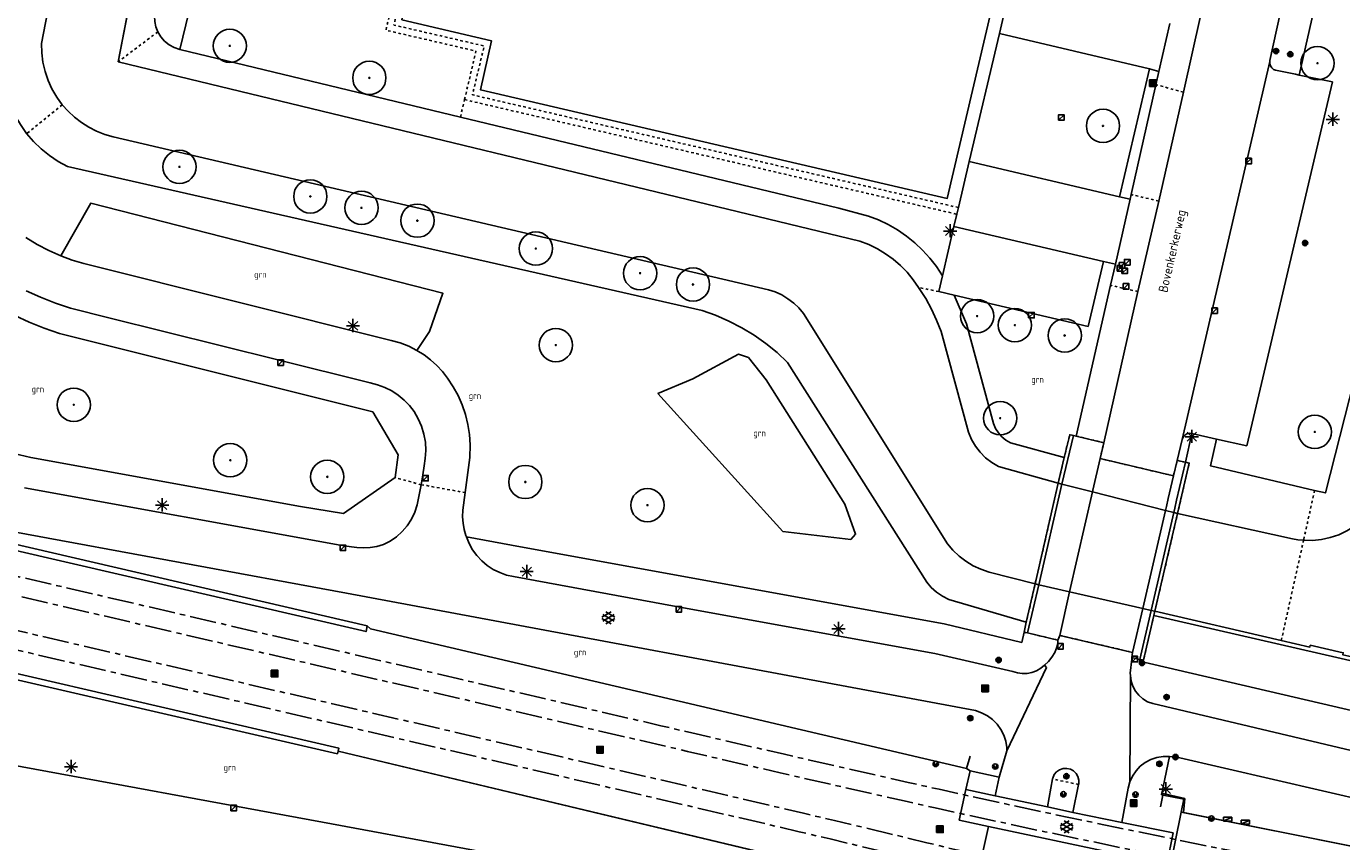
# Model space of a CAD drawing. Header units: metres. Extents: x 116958 to 118326, y 475500 to 477904.
# Tile 993 of 1001: x 117813 to 117913, y 477420 to 477482. Entities that reach past the tile are written whole.
import ezdxf

# ---------------------------------------------------------------- set-up
doc = ezdxf.new("R2010")
doc.units = ezdxf.units.M
doc.header["$LTSCALE"] = 0.2
doc.linetypes.add('AM-AS', pattern=[16, 10, -2, 2, -2])
doc.linetypes.add('MATGRENS', pattern=[2, 1, -1])
doc.layers.get('0').update_dxf_attribs({"color": 6})
for name, color, linetype in [('B-WE-AM-AS_SPOOR_TRAM-G', 252, 'AM-AS'), ('B-WE-GR-BOOM-G', 252, 'Continuous'), ('B-WE-GR-GROENVOORZIENING-GV', 252, 'Continuous'), ('B-WE-GW-WATERGANG_INSTEEK-G', 252, 'Continuous'), ('B-WE-GW-WATERGANG_WATERLIJN-G', 252, 'Continuous'), ('B-WE-IE-MEUBILAIR_WEGMEUBILAIR_LICHTMAST-G', 252, 'Continuous'), ('B-WE-IE-MEUBILAIR_WEGMEUBILAIR_VERKEERSBORD-PAAL', 252, 'Continuous'), ('B-WE-IE-MEUBILAIR_WEGMEUBILAIR_VERKEERSLICHT-G', 252, 'Continuous'), ('B-WE-IE-TERREINAFSCHEIDING_KUNSTMATIG_HEKWERK-G', 252, 'HEKWERK'), ('B-WE-KL-DATA_KAST-G', 90, 'Continuous'), ('B-WE-KW-KUNSTWERK_KADEMUUR-GV', 252, 'Continuous'), ('B-WE-KW-KUNSTWERK_LANDHOOFD-GV', 252, 'Continuous'), ('B-WE-KW-KUNSTWERK_TUNNEL-GV', 252, 'Continuous'), ('B-WE-KW-KUNSTWERK_WALBESCHERMING-GV', 252, 'Continuous'), ('B-WE-OG-BEBOUWING-GV', 252, 'Continuous'), ('B-WE-OG-STRAATNAAM-T35', 3, 'Continuous'), ('B-WE-RI-HWA_KOLK_TROTTOIRKOLK-G', 252, 'Continuous'), ('B-WE-VH-MATERIAALGRENS-G', 252, 'MATGRENS'), ('B-WE-VH-VERHARDING_ASFALT-GV', 252, 'Continuous')]:
    doc.layers.add(name, color=color, linetype=linetype)
doc.styles.get("Standard").update_dxf_attribs({"font": 'isocp.shx'})
doc.linetypes.add('HEKWERK', pattern='A,5,-1,[103,standaard.shx,S=0.5,R=0,X=0,Y=0],-1', length=7)

# ---------------------------------------------------------------- blocks, each defined once
blk = doc.blocks.new('BGTGV')
for p, q in [((0.0197, 0.04605), (-0.0497, 0.00595)), ((0.0433, 0.025), (-0.0433, -0.025)), ((0.0433, -0.025), (-0.0433, 0.025)), ((0.04965, 0.006), (-0.01975, 0.04605)), ((0.01965, -0.046), (-0.0494, -0.00615)), ((0.04955, -0.00605), (-0.0197, -0.046))]:
    blk.add_line(p, q)
blk = doc.blocks.new('BGT_GR')
at = {"insert": (0.043, 0.019), "char_height": 0.1, "attachment_point": 5, "line_spacing_factor": 0.8}
blk.add_mtext('{\\C256;grn}', dxfattribs=at)
blk = doc.blocks.new('CELQ70108')
for p, q in [((-0.62, 0.31), (0.62, 0.31)), ((-0.62, -0.31), (-0.62, 0.31)), ((-0.62, -0.31), (0.62, 0.31)), ((0.62, -0.31), (0.62, 0.31)), ((-0.62, -0.31), (0.62, -0.31))]:
    blk.add_line(p, q)
blk = doc.blocks.new('CELQ211865')
for p, q in [((-0.5, 0), (0.5, 0)), ((0.354, -0.336), (-0.354, 0.336)), ((0.354, 0.336), (-0.354, -0.336)), ((-0.001, 0.526), (0, -0.474))]:
    blk.add_line(p, q)
blk = doc.blocks.new('CELQ201000')
at = {"flags": 128}
for points in [[(-0.25, -0.25), (-0.25, 0.25), (0.25, 0.25), (0.25, -0.25), (-0.25, -0.25)], [(-0.18, -0.18), (-0.18, 0.18), (0.18, 0.18), (0.18, -0.18), (-0.18, -0.18)], [(-0.11, -0.11), (-0.11, 0.11), (0.11, 0.11), (0.11, -0.11), (-0.11, -0.11)], [(-0.041, -0.041), (-0.041, 0.041), (0.041, 0.041), (0.041, -0.041), (-0.041, -0.041)]]:
    blk.add_lwpolyline(points, dxfattribs=at)
blk = doc.blocks.new('Vri')
blk.add_lwpolyline([(-132, 151), (0, -200), (132, 151)])
blk.add_circle((0, 0), 200)
blk = doc.blocks.new('Vb')
blk.add_lwpolyline([(125, -138), (-127, -138), (0, 185), (114, -100), (-71, -100), (0, 100), (56, -60), (-13, -60), (0, -20), (1, 30)])
blk.add_circle((0, 0), 200)
blk = doc.blocks.new('Kvtrot')
blk.add_line((0, -420), (420, 0))
at = {"flags": 128}
blk.add_lwpolyline([(0, -420), (420, -420), (420, 0), (0, 0)], close=True, dxfattribs=at)
blk = doc.blocks.new('Bestboom')
h = blk.add_hatch(color=256)
h.dxf.hatch_style = 1
h.paths.add_polyline_path([(41, 0, 1), (-41, 0, 1)])
for radius in [1260, 41.1]:
    blk.add_circle((0, 0), radius)

msp = doc.modelspace()

# ---------------------------------------------------------------- linework, layer by layer
at = {"layer": 'B-WE-AM-AS_SPOOR_TRAM-G', "flags": 128}
for points in [[(117940.191, 477412.386), (117937.834, 477412.838), (117935.476, 477413.287), (117933.118, 477413.734), (117930.758, 477414.179), (117921.324, 477415.953), (117918.965, 477416.398), (117916.608, 477416.845), (117914.25, 477417.294), (117911.894, 477417.745), (117909.54, 477418.199), (117907.185, 477418.659), (117904.832, 477419.123), (117902.481, 477419.59), (117896.519, 477420.804), (117890.565, 477422.053), (117884.618, 477423.339), (117882.277, 477423.856), (117879.936, 477424.378), (117877.596, 477424.905), (117875.256, 477425.435), (117870.578, 477426.504), (117868.239, 477427.043), (117863.564, 477428.125), (117861.227, 477428.668), (117723.03, 477460.734), (117718.349, 477461.821)], [(117939.921, 477410.976), (117937.564, 477411.428), (117935.208, 477411.877), (117932.85, 477412.324), (117930.492, 477412.769), (117921.058, 477414.543), (117918.699, 477414.988), (117916.34, 477415.435), (117913.982, 477415.884), (117911.624, 477416.335), (117909.266, 477416.791), (117906.909, 477417.251), (117904.554, 477417.715), (117902.197, 477418.184), (117896.228, 477419.399), (117890.266, 477420.65), (117884.312, 477421.937), (117881.967, 477422.456), (117879.622, 477422.978), (117877.28, 477423.505), (117874.938, 477424.035), (117870.256, 477425.106), (117867.917, 477425.645), (117863.24, 477426.727), (117860.903, 477427.27), (117722.706, 477459.336), (117718.025, 477460.423)], [(117984.063, 477393.187), (117981.731, 477393.73), (117979.394, 477394.276), (117977.059, 477394.823), (117974.724, 477395.374), (117972.39, 477395.929), (117970.057, 477396.487), (117967.725, 477397.049), (117965.395, 477397.616), (117959.49, 477399.08), (117953.594, 477400.58), (117947.708, 477402.116), (117945.39, 477402.731), (117943.073, 477403.351), (117940.757, 477403.976), (117938.443, 477404.604), (117933.814, 477405.872), (117931.5, 477406.509), (117929.188, 477407.148), (117919.936, 477409.709), (117917.623, 477410.349), (117915.308, 477410.986), (117912.992, 477411.621), (117910.677, 477412.253), (117908.36, 477412.883), (117906.041, 477413.509), (117903.722, 477414.129), (117901.4, 477414.746), (117895.505, 477416.284), (117889.601, 477417.786), (117883.688, 477419.252), (117881.354, 477419.819), (117879.02, 477420.383), (117876.684, 477420.941), (117874.348, 477421.496), (117872.011, 477422.047), (117869.675, 477422.596), (117867.337, 477423.142), (117864.999, 477423.686), (117717.45, 477457.922)], [(117983.737, 477391.789), (117981.405, 477392.332), (117979.068, 477392.878), (117976.731, 477393.427), (117974.394, 477393.978), (117972.058, 477394.533), (117969.721, 477395.091), (117967.387, 477395.655), (117965.053, 477396.222), (117959.14, 477397.688), (117953.236, 477399.19), (117947.342, 477400.728), (117945.02, 477401.345), (117942.701, 477401.965), (117940.383, 477402.59), (117938.065, 477403.22), (117933.434, 477404.488), (117931.12, 477405.125), (117928.806, 477405.764), (117919.554, 477408.327), (117917.241, 477408.965), (117914.928, 477409.602), (117912.614, 477410.237), (117910.299, 477410.869), (117907.984, 477411.497), (117905.669, 477412.123), (117903.352, 477412.743), (117901.034, 477413.358), (117895.147, 477414.894), (117889.251, 477416.394), (117883.346, 477417.858), (117881.016, 477418.425), (117878.684, 477418.987), (117876.352, 477419.545), (117874.018, 477420.1), (117871.683, 477420.651), (117869.347, 477421.198), (117867.011, 477421.744), (117864.673, 477422.288), (117717.126, 477456.524)]]:
    msp.add_lwpolyline(points, dxfattribs=at)
at = {"layer": 'B-WE-GR-GROENVOORZIENING-GV', "flags": 128}
for points in [[(117907.998, 477500), (117910.865, 477495.253), (117911.838, 477489.995), (117910.777, 477483.457), (117909.515, 477477.89)], [(117828.161, 477488.702), (117827.033, 477488.974), (117824.814, 477479.832)], [(117815.817, 477464.214), (117818.079, 477468.2), (117844.728, 477461.39), (117843.714, 477458.484), (117842.763, 477457.063)], [(117870.46, 477443.358), (117861.001, 477453.795), (117863.643, 477454.902), (117867.09, 477456.785), (117867.846, 477456.512), (117869.197, 477454.837), (117875.145, 477445.428), (117875.947, 477443.153), (117875.581, 477442.763), (117870.46, 477443.358)]]:
    msp.add_lwpolyline(points, dxfattribs=at)
at = {"layer": 'B-WE-GW-WATERGANG_INSTEEK-G', "flags": 128}
for points in [[(117823.157, 477481.159), (117823.008, 477481.536), (117822.922, 477481.932), (117822.901, 477482.336), (117822.945, 477482.739), (117830.702, 477522.662)], [(117817.687, 477511.212), (117811.537, 477480.513), (117811.42, 477479.692), (117811.38, 477478.863), (117811.419, 477478.035), (117811.536, 477477.213), (117811.73, 477476.407), (117812, 477475.622), (117812.342, 477474.867), (117812.755, 477474.147), (117813.233, 477473.469)], [(117916.245, 477500), (117914.234, 477490.139), (117914.188, 477483.155), (117918.801, 477474.925), (117911.498, 477446.277), (117910.682, 477446.47)], [(117882.522, 477462.715), (117882.075, 477463.397), (117881.576, 477464.041), (117881.028, 477464.645), (117880.435, 477465.204), (117879.799, 477465.715), (117879.126, 477466.175), (117878.419, 477466.58), (117877.682, 477466.93), (117876.92, 477467.22), (117874.696, 477467.812), (117846.055, 477474.714), (117824.814, 477479.832), (117824.399, 477479.972), (117824.015, 477480.181), (117823.673, 477480.455), (117823.384, 477480.784), (117823.157, 477481.159)], [(117813.233, 477473.469), (117813.755, 477472.859), (117814.33, 477472.3), (117814.954, 477471.795), (117815.621, 477471.349), (117816.326, 477470.966), (117864.334, 477460.091), (117865.364, 477459.722), (117866.366, 477459.285), (117867.337, 477458.781), (117868.271, 477458.212), (117869.164, 477457.581), (117870.013, 477456.891), (117870.813, 477456.145), (117881.334, 477439.526), (117881.682, 477439.119), (117882.081, 477438.761), (117882.524, 477438.46), (117883.003, 477438.221), (117888.87, 477436.499)], [(117891.742, 477448.958), (117887.665, 477450.068), (117887.326, 477450.275), (117887.022, 477450.531), (117886.761, 477450.83), (117886.549, 477451.165), (117886.39, 477451.529), (117884.334, 477459.076), (117883.408, 477461.242)], [(117901.397, 477450.779), (117900.911, 477448.594)], [(117910.682, 477446.47), (117902.811, 477448.327), (117903.271, 477450.357)]]:
    msp.add_lwpolyline(points, dxfattribs=at)
at = {"layer": 'B-WE-GW-WATERGANG_WATERLIJN-G'}
msp.add_line((117831.195, 477535.93), (117820.162, 477478.896), dxfattribs=at)
at = {"layer": 'B-WE-GW-WATERGANG_WATERLIJN-G', "flags": 128}
for points in [[(117815.928, 477475.642), (117815.508, 477476.22), (117815.149, 477476.838), (117814.854, 477477.488), (117814.626, 477478.166), (117814.468, 477478.862), (117814.381, 477479.572), (117814.367, 477480.286), (117839.896, 477612.181)], [(117820.162, 477478.896), (117876.281, 477465.325), (117876.954, 477465.065), (117877.603, 477464.749), (117878.222, 477464.378), (117878.807, 477463.956), (117879.354, 477463.485), (117879.858, 477462.969), (117880.317, 477462.411), (117880.726, 477461.817)], [(117889.533, 477439.391), (117886.049, 477440.292), (117885.437, 477440.5), (117884.851, 477440.773), (117884.298, 477441.107), (117883.784, 477441.5), (117883.316, 477441.946), (117882.899, 477442.44), (117872.018, 477459.856), (117871.665, 477460.271), (117871.269, 477460.646), (117870.834, 477460.975), (117870.366, 477461.256), (117869.871, 477461.483), (117869.354, 477461.656), (117819.772, 477473.212), (117819.137, 477473.396), (117818.522, 477473.639), (117817.933, 477473.939), (117817.374, 477474.292), (117816.85, 477474.696), (117816.367, 477475.148), (117815.928, 477475.642)], [(117880.726, 477461.817), (117880.766, 477461.753), (117881.261, 477460.984), (117881.703, 477460.184), (117882.088, 477459.355), (117882.416, 477458.501), (117884.503, 477450.869), (117884.73, 477450.33), (117885.024, 477449.824), (117885.38, 477449.359), (117885.793, 477448.944), (117886.254, 477448.584), (117886.758, 477448.286), (117891.28, 477447.011)], [(117900.318, 477444.72), (117909.01, 477442.817), (117909.426, 477442.743), (117909.847, 477442.698)], [(117909.847, 477442.698), (117910.528, 477442.688), (117911.205, 477442.755), (117911.871, 477442.898), (117912.516, 477443.115), (117913.133, 477443.403)]]:
    msp.add_lwpolyline(points, dxfattribs=at)
at = {"layer": 'B-WE-IE-TERREINAFSCHEIDING_KUNSTMATIG_HEKWERK-G', "flags": 128}
for points in [[(117839.25, 477436.001), (117884.352, 477425.442), (117884.629, 477426.364)], [(117836.791, 477426.736), (117884.745, 477415.297)], [(117899.013, 477422.523), (117899.2, 477423.41), (117899.229, 477423.548), (117900.853, 477423.159), (117900.771, 477422.093), (117934.315, 477415.362), (117948.967, 477412.584), (117951.786, 477411.248), (117991.9, 477402.249)]]:
    msp.add_lwpolyline(points, dxfattribs=at)
at = {"layer": 'B-WE-KW-KUNSTWERK_KADEMUUR-GV', "flags": 128}
for points in [[(117914.411, 477433.672), (117916.003, 477431.155), (117915.753, 477430.988), (117914.242, 477433.389), (117898.525, 477437.017)], [(117914.411, 477433.672), (117912.819, 477434.031), (117912.849, 477434.191), (117910.36, 477434.753), (117910.324, 477434.613), (117908.166, 477435.111), (117898.598, 477437.322)]]:
    msp.add_lwpolyline(points, dxfattribs=at)
at = {"layer": 'B-WE-KW-KUNSTWERK_LANDHOOFD-GV', "flags": 128}
for points in [[(117891.742, 477448.958), (117892.152, 477450.685), (117892.438, 477450.615), (117892.642, 477450.582)], [(117892.642, 477450.582), (117894.73, 477450.08)], [(117894.73, 477450.08), (117894.458, 477448.879), (117900.01, 477447.571), (117900.291, 477448.743)], [(117891.28, 477447.011), (117891.742, 477448.958)], [(117900.291, 477448.743), (117900.911, 477448.594)], [(117900.911, 477448.594), (117901.201, 477448.541), (117900.396, 477445.056), (117900.318, 477444.72)], [(117891.28, 477447.011), (117891.57, 477446.937), (117893.88, 477446.352), (117899.401, 477444.952), (117900.031, 477444.793), (117900.318, 477444.72)], [(117888.87, 477436.499), (117889.533, 477439.391)], [(117898.598, 477437.322), (117898.318, 477437.386), (117897.676, 477437.533), (117892.151, 477438.793), (117889.813, 477439.327), (117889.533, 477439.391)], [(117898.525, 477437.017), (117897.742, 477433.631), (117897.462, 477433.685)], [(117898.598, 477437.322), (117898.525, 477437.017)], [(117888.697, 477435.746), (117888.87, 477436.499)], [(117891.257, 477435.145), (117888.971, 477435.683), (117888.697, 477435.746)], [(117896.861, 477433.826), (117896.905, 477434.217), (117891.399, 477435.506), (117891.257, 477435.145)], [(117897.462, 477433.685), (117896.861, 477433.826)]]:
    msp.add_lwpolyline(points, dxfattribs=at)
at = {"layer": 'B-WE-KW-KUNSTWERK_TUNNEL-GV', "flags": 128}
msp.add_lwpolyline([(117896.905, 477434.217), (117896.861, 477433.826), (117897.462, 477433.685), (117897.742, 477433.631), (117898.525, 477437.017), (117898.598, 477437.322), (117900.318, 477444.72), (117900.396, 477445.056), (117901.201, 477448.541), (117900.911, 477448.594), (117900.291, 477448.743), (117900.01, 477447.571), (117894.458, 477448.879), (117894.73, 477450.08), (117892.642, 477450.582), (117892.438, 477450.615), (117892.152, 477450.685), (117891.742, 477448.958), (117891.28, 477447.011), (117889.533, 477439.391), (117888.87, 477436.499), (117888.697, 477435.746), (117888.971, 477435.683), (117891.257, 477435.145), (117891.399, 477435.506), (117896.905, 477434.217)], dxfattribs=at)
at = {"layer": 'B-WE-KW-KUNSTWERK_WALBESCHERMING-GV', "flags": 128}
for points in [[(117839.896, 477612.181), (117814.367, 477480.286), (117814.381, 477479.572), (117814.468, 477478.862), (117814.626, 477478.166), (117814.854, 477477.488), (117815.149, 477476.838), (117815.508, 477476.22), (117815.928, 477475.642), (117816.367, 477475.148), (117816.85, 477474.696), (117817.374, 477474.292), (117817.933, 477473.939), (117818.522, 477473.639), (117819.137, 477473.396), (117819.772, 477473.212), (117869.354, 477461.656), (117869.871, 477461.483), (117870.366, 477461.256), (117870.834, 477460.975), (117871.269, 477460.646), (117871.665, 477460.271), (117872.018, 477459.856), (117882.899, 477442.44), (117883.316, 477441.946), (117883.784, 477441.5), (117884.298, 477441.107), (117884.851, 477440.773), (117885.437, 477440.5), (117886.049, 477440.292), (117889.533, 477439.391), (117889.813, 477439.327)], [(117831.195, 477535.93), (117820.162, 477478.896), (117876.281, 477465.325)], [(117891.57, 477446.937), (117891.28, 477447.011), (117886.758, 477448.286), (117886.254, 477448.584), (117885.793, 477448.944), (117885.38, 477449.359), (117885.024, 477449.824), (117884.73, 477450.33), (117884.503, 477450.869), (117882.416, 477458.501), (117882.088, 477459.355), (117881.703, 477460.184), (117881.261, 477460.984), (117880.766, 477461.753), (117880.726, 477461.817), (117880.317, 477462.411), (117879.858, 477462.969), (117879.354, 477463.485), (117878.807, 477463.956), (117878.222, 477464.378), (117877.603, 477464.749), (117876.954, 477465.065), (117876.281, 477465.325)], [(117915.532, 477445.757), (117915.165, 477445.183), (117914.736, 477444.655), (117914.25, 477444.178), (117913.713, 477443.759), (117913.133, 477443.403), (117912.516, 477443.115), (117911.871, 477442.898), (117911.205, 477442.755), (117910.528, 477442.688), (117909.847, 477442.698), (117909.426, 477442.743), (117909.01, 477442.817), (117900.318, 477444.72)]]:
    msp.add_lwpolyline(points, dxfattribs=at)
at = {"layer": 'B-WE-OG-BEBOUWING-GV', "flags": 128}
for points in [[(117836.401, 477524.015), (117828.161, 477488.702), (117842.37, 477485.376), (117841.982, 477483.653), (117841.866, 477483.139), (117841.626, 477482.075), (117848.401, 477480.484), (117847.568, 477476.783), (117882.887, 477468.559), (117886.225, 477482.846), (117873.398, 477485.836), (117872.075, 477486.144), (117872.104, 477486.271), (117868.53, 477487.104), (117868.5, 477486.977), (117867.034, 477487.319)], [(117888.971, 477435.683), (117889.813, 477439.327), (117891.57, 477446.937), (117892.438, 477450.615)], [(117897.462, 477433.685), (117898.318, 477437.386), (117900.031, 477444.793), (117900.107, 477445.119), (117900.247, 477445.72), (117900.911, 477448.594)], [(117811.76, 477442.08), (117838.91, 477435.794), (117839.01, 477436.227)], [(117812.027, 477442.466), (117839.01, 477436.227)], [(117836.791, 477426.736), (117836.85, 477426.978), (117809.844, 477433.214), (117782.931, 477439.428), (117781.812, 477439.689), (117781.712, 477439.259)], [(117836.791, 477426.736), (117836.745, 477426.548), (117787.378, 477437.945), (117786.715, 477435.193), (117783.819, 477435.843)]]:
    msp.add_lwpolyline(points, dxfattribs=at)
at = {"layer": 'B-WE-VH-MATERIAALGRENS-G', "flags": 128}
for points in [[(117846.366, 477476.034), (117847.23, 477479.706), (117840.417, 477481.285), (117841.124, 477484.229), (117841.61, 477484.111), (117841.524, 477483.761), (117841.982, 477483.653)], [(117883.735, 477467.868), (117846.965, 477476.392), (117847.848, 477480.091), (117841.023, 477481.676), (117841.402, 477483.26), (117841.866, 477483.139)], [(117823.157, 477481.159), (117820.162, 477478.896)], [(117900.76, 477476.602), (117898.67, 477477.162)], [(117815.928, 477475.642), (117813.233, 477473.469)], [(117846.055, 477474.714), (117846.366, 477476.034)], [(117846.366, 477476.034), (117883.616, 477467.362)], [(117898.893, 477468.362), (117896.801, 477468.849)], [(117882.24, 477461.514), (117880.726, 477461.817)], [(117897.318, 477461.517), (117895.246, 477461.986)], [(117892.438, 477450.615), (117892.152, 477450.685), (117891.742, 477448.958), (117891.28, 477447.011), (117889.533, 477439.391), (117888.87, 477436.499), (117888.697, 477435.746), (117888.971, 477435.683)], [(117894.458, 477448.879), (117894.73, 477450.08), (117892.642, 477450.582), (117892.438, 477450.615)], [(117900.01, 477447.571), (117894.458, 477448.879)], [(117900.911, 477448.594), (117900.291, 477448.743), (117900.01, 477447.571)], [(117897.462, 477433.685), (117897.742, 477433.631), (117898.525, 477437.017), (117898.598, 477437.322), (117900.318, 477444.72), (117900.396, 477445.056), (117901.201, 477448.541), (117900.911, 477448.594)], [(117843.088, 477446.896), (117841.108, 477447.448)], [(117843.088, 477446.896), (117843.508, 477446.829), (117846.419, 477446.305)], [(117910.682, 477446.47), (117909.847, 477442.698)], [(117908.166, 477435.111), (117909, 477438.875), (117909.847, 477442.698)], [(117888.971, 477435.683), (117891.257, 477435.145), (117891.399, 477435.506)], [(117891.399, 477435.506), (117896.905, 477434.217)], [(117896.905, 477434.217), (117896.861, 477433.826), (117897.462, 477433.685)], [(117892.827, 477424.218), (117890.865, 477424.638)]]:
    msp.add_lwpolyline(points, dxfattribs=at)
at = {"layer": 'B-WE-VH-VERHARDING_ASFALT-GV'}
for p, q in [((117908.776, 477485.727), (117907.308, 477478.985)), ((117886.83, 477481.026), (117887.398, 477483.442)), ((117899.73, 477481.796), (117898.898, 477478.157)), ((117902.067, 477482.467), (117900.76, 477476.602)), ((117884.556, 477471.359), (117886.83, 477481.026)), ((117898.201, 477478.351), (117886.83, 477481.026)), ((117900.672, 477450.329), (117907.293, 477478.921)), ((117907.293, 477478.921), (117907.29, 477478.746)), ((117907.29, 477478.746), (117907.339, 477478.578)), ((117907.308, 477478.985), (117907.293, 477478.921)), ((117907.339, 477478.578), (117907.436, 477478.433)), ((117898.201, 477478.351), (117895.921, 477468.686)), ((117898.898, 477478.157), (117898.201, 477478.351)), ((117898.67, 477477.162), (117898.898, 477478.157)), ((117907.436, 477478.433), (117907.572, 477478.323)), ((117907.572, 477478.323), (117907.735, 477478.259)), ((117907.735, 477478.259), (117909.228, 477477.949)), ((117909.228, 477477.949), (117909.515, 477477.89)), ((117909.515, 477477.89), (117912.028, 477477.37)), ((117896.801, 477468.849), (117898.67, 477477.162)), ((117900.76, 477476.602), (117898.893, 477468.362)), ((117912.028, 477477.37), (117905.563, 477449.841)), ((117883.735, 477467.868), (117884.556, 477471.359)), ((117895.921, 477468.686), (117884.556, 477471.359)), ((117895.921, 477468.686), (117896.722, 477468.501)), ((117896.722, 477468.501), (117896.801, 477468.849)), ((117883.616, 477467.362), (117883.735, 477467.868)), ((117896.722, 477468.501), (117895.607, 477463.579)), ((117898.893, 477468.362), (117897.318, 477461.517)), ((117883.399, 477466.442), (117883.616, 477467.362)), ((117813.175, 477465.603), (117814.024, 477465.082)), ((117882.522, 477462.715), (117883.399, 477466.442)), ((117894.709, 477463.782), (117883.399, 477466.442)), ((117814.024, 477465.082), (117814.906, 477464.619)), ((117814.906, 477464.619), (117815.817, 477464.214)), ((117815.817, 477464.214), (117816.676, 477463.896)), ((117816.676, 477463.896), (117817.552, 477463.63)), ((117817.552, 477463.63), (117840.821, 477457.803)), ((117894.709, 477463.782), (117893.563, 477458.875)), ((117895.607, 477463.579), (117894.709, 477463.782)), ((117882.24, 477461.514), (117882.522, 477462.715)), ((117895.246, 477461.986), (117895.607, 477463.579)), ((117892.642, 477450.582), (117895.246, 477461.986)), ((117814.285, 477461.082), (117813.191, 477461.578)), ((117815.403, 477460.642), (117814.285, 477461.082)), ((117816.542, 477460.259), (117815.403, 477460.642)), ((117883.408, 477461.242), (117882.24, 477461.514)), ((117893.563, 477458.875), (117883.408, 477461.242)), ((117897.318, 477461.517), (117894.73, 477450.08)), ((117813.43, 477459.193), (117812.326, 477459.708)), ((117819.456, 477459.535), (117816.542, 477460.259)), ((117814.559, 477458.735), (117813.43, 477459.193)), ((117815.71, 477458.335), (117814.559, 477458.735)), ((117832.245, 477456.34), (117819.456, 477459.535)), ((117839.435, 477452.402), (117815.71, 477458.335)), ((117840.821, 477457.803), (117841.492, 477457.622)), ((117841.492, 477457.622), (117842.141, 477457.374)), ((117842.141, 477457.374), (117842.763, 477457.063)), ((117842.763, 477457.063), (117843.298, 477456.729)), ((117843.298, 477456.729), (117843.801, 477456.349)), ((117839.225, 477454.597), (117832.245, 477456.34)), ((117843.801, 477456.349), (117844.267, 477455.924)), ((117844.267, 477455.924), (117844.693, 477455.459)), ((117844.693, 477455.459), (117845.075, 477454.958)), ((117845.075, 477454.958), (117845.501, 477454.316)), ((117839.79, 477454.46), (117839.225, 477454.597)), ((117840.336, 477454.26), (117839.79, 477454.46)), ((117840.856, 477453.999), (117840.336, 477454.26)), ((117841.343, 477453.681), (117840.856, 477453.999)), ((117841.791, 477453.309), (117841.343, 477453.681)), ((117845.501, 477454.316), (117845.871, 477453.64)), ((117845.871, 477453.64), (117846.18, 477452.935)), ((117842.194, 477452.89), (117841.791, 477453.309)), ((117842.546, 477452.427), (117842.194, 477452.89)), ((117846.18, 477452.935), (117846.428, 477452.206)), ((117841.345, 477449.154), (117839.435, 477452.402)), ((117842.865, 477451.894), (117842.546, 477452.427)), ((117843.116, 477451.326), (117842.865, 477451.894)), ((117846.428, 477452.206), (117846.612, 477451.458)), ((117843.297, 477450.731), (117843.116, 477451.326)), ((117843.404, 477450.119), (117843.297, 477450.731)), ((117846.612, 477451.458), (117846.731, 477450.697)), ((117846.731, 477450.697), (117846.784, 477449.928)), ((117901.027, 477450.745), (117900.867, 477450.646)), ((117901.209, 477450.791), (117901.027, 477450.745)), ((117901.397, 477450.779), (117901.209, 477450.791)), ((117903.271, 477450.357), (117901.397, 477450.779)), ((117810.199, 477449.736), (117813.547, 477448.965)), ((117843.436, 477449.499), (117843.404, 477450.119)), ((117846.784, 477449.928), (117846.754, 477448.962)), ((117900.672, 477450.329), (117900.291, 477448.743)), ((117900.745, 477450.503), (117900.672, 477450.329)), ((117900.867, 477450.646), (117900.745, 477450.503)), ((117905.563, 477449.841), (117903.271, 477450.357)), ((117813.547, 477448.965), (117833.954, 477445.252)), ((117841.108, 477447.448), (117841.345, 477449.154)), ((117843.315, 477448.335), (117843.392, 477448.879)), ((117843.392, 477448.879), (117843.436, 477449.499)), ((117846.754, 477448.962), (117846.419, 477446.305)), ((117894.458, 477448.879), (117893.91, 477446.485)), ((117843.214, 477447.644), (117843.315, 477448.335)), ((117813.065, 477446.677), (117836.945, 477442.332)), ((117837.21, 477444.72), (117841.108, 477447.448)), ((117842.774, 477445.368), (117843.088, 477446.896)), ((117843.088, 477446.896), (117843.214, 477447.644)), ((117900.01, 477447.571), (117899.614, 477445.867)), ((117846.419, 477446.305), (117846.233, 477444.968)), ((117893.88, 477446.352), (117892.151, 477438.793)), ((117893.91, 477446.485), (117893.88, 477446.352)), ((117899.614, 477445.867), (117899.472, 477445.259)), ((117833.954, 477445.252), (117837.21, 477444.72)), ((117842.35, 477444.284), (117842.598, 477444.812)), ((117842.598, 477444.812), (117842.774, 477445.368)), ((117846.233, 477444.968), (117846.217, 477444.483)), ((117899.401, 477444.952), (117897.676, 477437.533)), ((117899.472, 477445.259), (117899.401, 477444.952)), ((117841.657, 477443.349), (117842.035, 477443.793)), ((117842.035, 477443.793), (117842.35, 477444.284)), ((117846.217, 477444.483), (117846.252, 477443.998)), ((117846.252, 477443.998), (117846.337, 477443.52)), ((117837.435, 477438.7), (117812.251, 477443.347)), ((117840.743, 477442.629), (117841.224, 477442.959)), ((117841.224, 477442.959), (117841.657, 477443.349)), ((117846.337, 477443.52), (117846.473, 477443.054)), ((117846.473, 477443.054), (117846.489, 477443.006)), ((117846.489, 477443.006), (117846.505, 477442.959)), ((117846.505, 477442.959), (117846.712, 477442.456)), ((117846.505, 477442.959), (117850.59, 477442.201)), ((117836.945, 477442.332), (117837.802, 477442.196)), ((117837.802, 477442.196), (117838.224, 477442.154)), ((117838.224, 477442.154), (117838.729, 477442.123)), ((117838.729, 477442.123), (117839.235, 477442.148)), ((117839.235, 477442.148), (117839.734, 477442.23)), ((117839.734, 477442.23), (117840.222, 477442.366)), ((117840.222, 477442.366), (117840.743, 477442.629)), ((117846.712, 477442.456), (117846.978, 477441.982)), ((117846.978, 477441.982), (117847.298, 477441.543)), ((117850.59, 477442.201), (117882.656, 477436.372)), ((117847.298, 477441.543), (117847.668, 477441.144)), ((117847.668, 477441.144), (117848.083, 477440.793)), ((117848.083, 477440.793), (117848.537, 477440.494)), ((117848.537, 477440.494), (117849.023, 477440.25)), ((117849.023, 477440.25), (117849.535, 477440.067)), ((117849.535, 477440.067), (117850.065, 477439.945)), ((117850.065, 477439.945), (117862.373, 477437.68)), ((117892.151, 477438.793), (117891.399, 477435.506)), ((117885.024, 477429.81), (117837.435, 477438.7)), ((117862.373, 477437.68), (117881.944, 477434.128)), ((117897.676, 477437.533), (117896.905, 477434.217)), ((117839.01, 477436.227), (117839.25, 477436.001)), ((117839.25, 477436.001), (117884.352, 477425.442)), ((117882.656, 477436.372), (117888.538, 477434.973)), ((117888.538, 477434.973), (117888.697, 477435.746)), ((117891.251, 477434.887), (117891.187, 477434.602)), ((117891.257, 477435.145), (117891.251, 477434.887)), ((117881.944, 477434.128), (117887.847, 477432.76)), ((117890.813, 477433.857), (117890.554, 477433.53)), ((117891.025, 477434.217), (117890.813, 477433.857)), ((117891.187, 477434.602), (117891.025, 477434.217)), ((117896.861, 477433.826), (117896.847, 477433.698)), ((117890.406, 477433.06), (117887.386, 477426.764)), ((117887.847, 477432.76), (117888.201, 477432.658)), ((117889.298, 477432.699), (117889.643, 477432.828)), ((117889.643, 477432.828), (117889.964, 477433.01)), ((117889.964, 477433.01), (117890.252, 477433.241)), ((117890.554, 477433.53), (117890.252, 477433.241)), ((117890.252, 477433.241), (117890.406, 477433.06)), ((117896.847, 477433.698), (117896.727, 477432.634)), ((117897.462, 477433.685), (117897.438, 477433.557)), ((117897.438, 477433.557), (117942.798, 477422.985)), ((117888.201, 477432.658), (117888.568, 477432.613)), ((117888.568, 477432.613), (117888.936, 477432.627)), ((117888.936, 477432.627), (117889.298, 477432.699)), ((117896.742, 477432.46), (117896.712, 477424.421)), ((117896.727, 477432.634), (117896.742, 477432.46)), ((117896.797, 477432.049), (117896.742, 477432.46)), ((117896.924, 477431.655), (117896.797, 477432.049)), ((117897.121, 477431.29), (117896.924, 477431.655)), ((117897.379, 477430.967), (117897.121, 477431.29)), ((117897.692, 477430.695), (117897.379, 477430.967)), ((117786.877, 477430.365), (117835.608, 477421.369)), ((117885.488, 477429.653), (117885.024, 477429.81)), ((117898.048, 477430.484), (117897.692, 477430.695)), ((117898.437, 477430.34), (117898.048, 477430.484)), ((117913.439, 477426.799), (117898.437, 477430.34)), ((117885.922, 477429.427), (117885.488, 477429.653)), ((117886.316, 477429.136), (117885.922, 477429.427)), ((117886.661, 477428.789), (117886.316, 477429.136)), ((117886.948, 477428.393), (117886.661, 477428.789)), ((117887.171, 477427.957), (117886.948, 477428.393)), ((117887.325, 477427.492), (117887.171, 477427.957)), ((117887.405, 477427.009), (117887.325, 477427.492)), ((117887.386, 477426.764), (117887.405, 477427.009)), ((117884.745, 477415.297), (117836.791, 477426.736)), ((117886.829, 477424.777), (117887.386, 477426.764)), ((117897.497, 477425.601), (117897.875, 477425.891)), ((117897.875, 477425.891), (117898.295, 477426.115)), ((117898.295, 477426.115), (117898.747, 477426.268)), ((117898.747, 477426.268), (117899.217, 477426.344)), ((117899.717, 477426.34), (117899.098, 477423.43)), ((117899.217, 477426.344), (117899.694, 477426.342)), ((117899.694, 477426.342), (117899.717, 477426.34)), ((117900.151, 477426.307), (117899.717, 477426.34)), ((117952.401, 477414.271), (117900.151, 477426.307)), ((117884.621, 477425.263), (117884.302, 477423.843)), ((117884.352, 477425.442), (117884.621, 477425.263)), ((117884.621, 477425.263), (117886.829, 477424.777)), ((117886.829, 477424.777), (117886.518, 477423.361)), ((117890.99, 477424.967), (117890.879, 477424.713)), ((117891.165, 477425.181), (117890.99, 477424.967)), ((117891.393, 477425.339), (117891.165, 477425.181)), ((117891.655, 477425.429), (117891.393, 477425.339)), ((117891.932, 477425.444), (117891.655, 477425.429)), ((117892.202, 477425.383), (117891.932, 477425.444)), ((117892.446, 477425.251), (117892.202, 477425.383)), ((117892.644, 477425.057), (117892.446, 477425.251)), ((117892.781, 477424.816), (117892.644, 477425.057)), ((117892.847, 477424.547), (117892.781, 477424.816)), ((117896.712, 477424.421), (117896.907, 477424.856)), ((117896.907, 477424.856), (117897.171, 477425.253)), ((117897.171, 477425.253), (117897.497, 477425.601)), ((117884.302, 477423.843), (117883.779, 477421.515)), ((117884.302, 477423.843), (117886.518, 477423.361)), ((117890.865, 477424.638), (117890.463, 477422.526)), ((117890.879, 477424.713), (117890.865, 477424.638)), ((117892.403, 477422.115), (117892.827, 477424.218)), ((117892.827, 477424.218), (117892.838, 477424.27)), ((117892.838, 477424.27), (117892.847, 477424.547)), ((117896.107, 477421.353), (117896.582, 477423.953)), ((117896.582, 477423.953), (117896.712, 477424.421)), ((117886.518, 477423.361), (117890.463, 477422.526)), ((117899.098, 477423.43), (117900.792, 477423.101)), ((117900.792, 477423.101), (117900.593, 477422.129)), ((117890.463, 477422.526), (117892.403, 477422.115)), ((117892.403, 477422.115), (117896.107, 477421.353)), ((117900.593, 477422.129), (117899.301, 477415.812)), ((117900.593, 477422.129), (117934.315, 477415.362)), ((117835.608, 477421.369), (117867.058, 477415.563)), ((117883.779, 477421.515), (117886.009, 477421.044)), ((117886.009, 477421.044), (117885.608, 477419.216)), ((117895.51, 477419.038), (117886.009, 477421.044)), ((117896.107, 477421.353), (117899.981, 477420.555)), ((117899.981, 477420.555), (117899.495, 477418.196))]:
    msp.add_line(p, q, dxfattribs=at)

# ---------------------------------------------------------------- block references
at = {"layer": 'B-WE-GR-BOOM-G', "xscale": 0.001, "yscale": 0.001, "zscale": 0.001}
for p in [(117828.606, 477480.103), (117910.9, 477478.785), (117839.161, 477477.677), (117894.674, 477474.043), (117824.796, 477470.946), (117834.697, 477468.709), (117838.571, 477467.849), (117842.796, 477466.877), (117851.762, 477464.766), (117859.651, 477462.901), (117863.652, 477462.048), (117885.153, 477459.658), (117888.011, 477458.971), (117853.275, 477457.462), (117891.776, 477458.192), (117816.797, 477452.95), (117886.898, 477451.933), (117910.7, 477450.896), (117828.641, 477448.749), (117835.981, 477447.497), (117850.965, 477447.106), (117860.205, 477445.354)]:
    msp.add_blockref('Bestboom', p, dxfattribs=at)
at = {"layer": 'B-WE-GR-GROENVOORZIENING-GV', "xscale": 5, "yscale": 5, "zscale": 5}
for p in [(117830.705, 477462.632), (117889.508, 477454.693), (117813.867, 477453.962), (117846.936, 477453.456), (117868.474, 477450.641), (117854.897, 477434.062), (117828.385, 477425.337)]:
    msp.add_blockref('BGT_GR', p, dxfattribs=at)
at = {"layer": 'B-WE-IE-MEUBILAIR_WEGMEUBILAIR_LICHTMAST-G'}
for p in [(117912.07, 477474.53), (117883.112, 477466.094), (117837.925, 477458.922), (117901.403, 477450.533), (117823.494, 477445.35), (117851.067, 477440.325), (117874.661, 477435.989), (117816.59, 477425.552), (117899.434, 477423.877)]:
    msp.add_blockref('CELQ211865', p, dxfattribs=at)
at = {"layer": 'B-WE-IE-MEUBILAIR_WEGMEUBILAIR_VERKEERSBORD-PAAL', "xscale": 0.001, "yscale": 0.001, "zscale": 0.001}
for p in [(117907.771, 477479.703), (117908.846, 477479.469), (117909.966, 477465.184), (117886.776, 477433.634), (117897.625, 477433.413), (117899.484, 477430.833), (117884.633, 477429.241), (117898.94, 477425.784), (117900.161, 477426.296), (117891.901, 477424.848)]:
    msp.add_blockref('Vb', p, dxfattribs=at)
at = {"layer": 'B-WE-IE-MEUBILAIR_WEGMEUBILAIR_VERKEERSLICHT-G'}
for p in [(117898.452, 477477.283), (117831.99, 477432.616), (117885.752, 477431.489), (117856.616, 477426.851), (117896.993, 477422.808), (117882.331, 477420.84)]:
    msp.add_blockref('CELQ201000', p, dxfattribs=at)
at = {"layer": 'B-WE-IE-MEUBILAIR_WEGMEUBILAIR_VERKEERSLICHT-G', "xscale": 0.001, "yscale": 0.001, "zscale": 0.001}
for p in [(117882.017, 477425.776), (117886.524, 477425.583), (117891.676, 477423.484), (117897.135, 477423.454), (117902.873, 477421.651)]:
    msp.add_blockref('Vri', p, dxfattribs=at)
at = {"layer": 'B-WE-KL-DATA_KAST-G', "xscale": 0.5, "yscale": 0.5, "zscale": 0.5}
for p in [(117904.113, 477421.602), (117905.448, 477421.377)]:
    msp.add_blockref('CELQ70108', p, dxfattribs=at)
at = {"layer": 'B-WE-RI-HWA_KOLK_TROTTOIRKOLK-G', "xscale": 0.001, "yscale": 0.001, "zscale": 0.001}
for p in [(117891.31, 477474.887), (117905.487, 477471.592), (117895.907, 477463.709), (117896.3, 477463.939), (117895.736, 477463.482), (117896.104, 477463.288), (117896.21, 477462.122), (117889.047, 477459.935), (117902.916, 477460.281), (117832.245, 477456.34), (117843.204, 477447.604), (117836.945, 477442.332), (117862.373, 477437.68), (117891.251, 477434.887), (117896.871, 477433.919), (117828.691, 477422.657)]:
    msp.add_blockref('Kvtrot', p, dxfattribs=at)
at = {"layer": 'B-WE-VH-VERHARDING_ASFALT-GV', "xscale": 10, "yscale": 10, "zscale": 10}
for p in [(117857.251, 477436.83), (117891.926, 477421.019)]:
    msp.add_blockref('BGTGV', p, dxfattribs=at)

# ---------------------------------------------------------------- texts
at = {"layer": 'B-WE-OG-STRAATNAAM-T35', "insert": (117899.296, 477461.447), "char_height": 0.7, "attachment_point": 4, "rotation": 77.11702, "line_spacing_factor": 0.8}
msp.add_mtext('{\\C256;Bovenkerkerweg}', dxfattribs=at)

doc.saveas('drawing.dxf')
